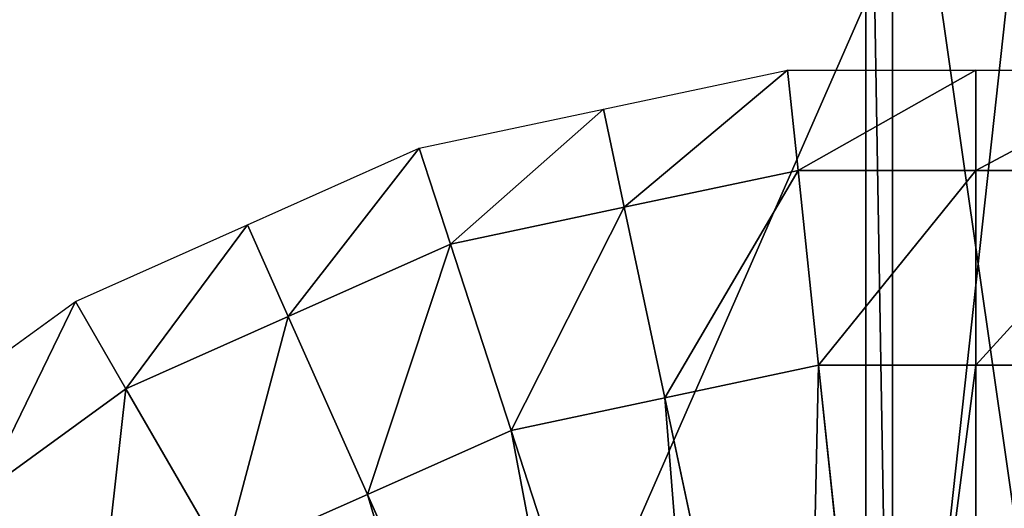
# Model space of a CAD drawing. Extents: x 0 to 31, y 0 to 21.2.
# Tile 547 of 574: x 24.154 to 25.601, y 17.84 to 18.558. Entities that reach past the tile are written whole.
import ezdxf

# ---------------------------------------------------------------- set-up
doc = ezdxf.new("R2010")
doc.units = 0
doc.header["$MEASUREMENT"] = 0
doc.layers.get('0').update_dxf_attribs({"color": 13, "linetype": 'CONTINUOUS'})
for name, color, linetype in [('CAST_IRON', 250, 'CONTINUOUS'), ('GALVANIZED_METAL', 252, 'CONTINUOUS'), ('GRATES', 250, 'CONTINUOUS'), ('STAINLESS_STEEL', 252, 'CONTINUOUS')]:
    doc.layers.add(name, color=color, linetype=linetype)

# ---------------------------------------------------------------- blocks, each defined once
blk = doc.blocks.new('NGM5058UC_TRADECAD_DXF')
at = {"layer": 'GRATES', "color": 0}
for p, q in [((9.8781, 6.42475, 1.46245), (9.8781, 8.72995, 1.46245)), ((9.8781, 6.42475, 1.46245), (9.8781, 8.72995, 1.46245)), ((9.9177, 8.72995, 1.85155), (9.9177, 6.42475, 1.85155)), ((9.9177, 8.72995, 1.85155), (9.9177, 6.42475, 1.85155))]:
    blk.add_line(p, q, dxfattribs=at)
at = {"layer": 'STAINLESS_STEEL', "color": 0}
for p, q in [((9.4926, 7.80475, -0.22375), (9.7633, 7.86225, -0.22375)), ((9.7633, 7.86225, -0.22375), (9.7788, 7.71465, -0.07745)), ((9.7633, 7.86225, -0.22375), (9.7788, 7.71465, -0.07745)), ((9.7633, 7.86225, -0.22375), (10.04, 7.86225, -0.22375)), ((10.04, 7.86225, -0.22375), (10.04, 7.71465, -0.07745)), ((10.04, 7.86225, -0.22375), (10.04, 7.71465, -0.07745)), ((10.04, 7.86225, -0.22375), (10.3167, 7.86225, -0.22375)), ((9.2219, 7.74715, -0.22375), (9.4926, 7.80475, -0.22375)), ((9.4926, 7.80475, -0.22375), (9.5233, 7.66035, -0.07745)), ((9.4926, 7.80475, -0.22375), (9.5233, 7.66035, -0.07745)), ((8.9692, 7.63465, -0.22375), (9.2219, 7.74715, -0.22375)), ((9.2219, 7.74715, -0.22375), (9.2678, 7.60605, -0.07745)), ((9.2219, 7.74715, -0.22375), (9.2678, 7.60605, -0.07745)), ((9.5233, 7.66035, -0.07745), (9.7788, 7.71465, -0.07745)), ((9.5233, 7.66035, -0.07745), (9.7788, 7.71465, -0.07745)), ((9.7788, 7.71465, -0.07745), (9.8089, 7.42835, 0.17945)), ((9.7788, 7.71465, -0.07745), (9.8089, 7.42835, 0.17945)), ((9.7788, 7.71465, -0.07745), (10.04, 7.71465, -0.07745)), ((9.7788, 7.71465, -0.07745), (10.04, 7.71465, -0.07745)), ((10.04, 7.71465, -0.07745), (10.04, 7.42835, 0.17945)), ((10.04, 7.71465, -0.07745), (10.04, 7.42835, 0.17945)), ((10.04, 7.71465, -0.07745), (10.3012, 7.71465, -0.07745)), ((10.04, 7.71465, -0.07745), (10.3012, 7.71465, -0.07745)), ((9.2678, 7.60605, -0.07745), (9.5233, 7.66035, -0.07745)), ((9.2678, 7.60605, -0.07745), (9.5233, 7.66035, -0.07745)), ((9.5233, 7.66035, -0.07745), (9.5828, 7.38025, 0.17945)), ((9.5233, 7.66035, -0.07745), (9.5828, 7.38025, 0.17945)), ((8.7164, 7.52205, -0.22375), (8.9692, 7.63465, -0.22375)), ((8.9692, 7.63465, -0.22375), (9.0292, 7.49985, -0.07745)), ((8.9692, 7.63465, -0.22375), (9.0292, 7.49985, -0.07745)), ((9.0292, 7.49985, -0.07745), (9.2678, 7.60605, -0.07745)), ((9.0292, 7.49985, -0.07745), (9.2678, 7.60605, -0.07745)), ((9.2678, 7.60605, -0.07745), (9.3568, 7.33225, 0.17945)), ((9.2678, 7.60605, -0.07745), (9.3568, 7.33225, 0.17945)), ((8.4925, 7.35945, -0.22375), (8.7164, 7.52205, -0.22375)), ((8.7164, 7.52205, -0.22375), (8.7906, 7.39355, -0.07745)), ((8.7164, 7.52205, -0.22375), (8.7906, 7.39355, -0.07745)), ((8.7906, 7.39355, -0.07745), (9.0292, 7.49985, -0.07745)), ((8.7906, 7.39355, -0.07745), (9.0292, 7.49985, -0.07745)), ((9.0292, 7.49985, -0.07745), (9.1457, 7.23825, 0.17945)), ((9.0292, 7.49985, -0.07745), (9.1457, 7.23825, 0.17945)), ((9.8089, 7.42835, 0.17945), (9.5828, 7.38025, 0.17945)), ((9.8089, 7.42835, 0.17945), (9.5828, 7.38025, 0.17945)), ((10.04, 7.42835, 0.17945), (9.8089, 7.42835, 0.17945)), ((9.8089, 7.42835, 0.17945), (9.9119, 6.44835, 0.17945)), ((9.8089, 7.42835, 0.17945), (9.9119, 6.44835, 0.17945)), ((10.04, 7.42835, 0.17945), (9.8089, 7.42835, 0.17945)), ((10.2711, 7.42835, 0.17945), (10.04, 7.42835, 0.17945)), ((10.04, 7.42835, 0.17945), (10.04, 6.44835, 0.17945)), ((10.04, 7.42835, 0.17945), (10.04, 6.44835, 0.17945)), ((10.2711, 7.42835, 0.17945), (10.04, 7.42835, 0.17945)), ((8.5793, 7.24005, -0.07745), (8.7906, 7.39355, -0.07745)), ((8.5793, 7.24005, -0.07745), (8.7906, 7.39355, -0.07745)), ((8.7906, 7.39355, -0.07745), (8.9345, 7.14425, 0.17945)), ((8.7906, 7.39355, -0.07745), (8.9345, 7.14425, 0.17945)), ((9.5828, 7.38025, 0.17945), (9.3568, 7.33225, 0.17945)), ((9.5828, 7.38025, 0.17945), (9.3568, 7.33225, 0.17945)), ((9.5828, 7.38025, 0.17945), (9.7866, 6.42175, 0.17945)), ((9.5828, 7.38025, 0.17945), (9.7866, 6.42175, 0.17945)), ((9.3568, 7.33225, 0.17945), (9.1457, 7.23825, 0.17945)), ((9.3568, 7.33225, 0.17945), (9.1457, 7.23825, 0.17945)), ((9.3568, 7.33225, 0.17945), (9.6613, 6.39505, 0.17945)), ((9.3568, 7.33225, 0.17945), (9.6613, 6.39505, 0.17945)), ((9.1457, 7.23825, 0.17945), (8.9345, 7.14425, 0.17945)), ((9.1457, 7.23825, 0.17945), (8.9345, 7.14425, 0.17945)), ((9.5443, 6.34295, 0.17945), (9.1457, 7.23825, 0.17945)), ((9.5443, 6.34295, 0.17945), (9.1457, 7.23825, 0.17945))]:
    blk.add_line(p, q, dxfattribs=at)
at = {"layer": 'CAST_IRON', "color": 0}
mesh = blk.add_polyface(dxfattribs=at)
corners = [(10.1441, 8.56815, -0.18725), (7.5831, 2.72605, -0.18725), (7.5831, 8.55555, -0.18725), (10.144, 2.72625, -0.18725)]
mesh.append_faces([[corners[k] for k in face] for face in [(0, 1, 2), (1, 0, 3)]], dxfattribs={"vtx0": -1, "color": 0})
at = {"layer": 'GALVANIZED_METAL', "color": 0}
mesh = blk.add_polyface(dxfattribs=at)
corners = [(-14.2165, -9.41305, -1.89865), (14.216, 9.40775, -1.89865), (-14.3866, -9.24295, -1.89865), (14.386, 9.23775, -1.89865)]
mesh.append_faces([[corners[k] for k in face] for face in [(0, 1, 2), (1, 0, 3)]], dxfattribs={"vtx0": -1, "color": 0})
mesh = blk.add_polyface(dxfattribs=at)
corners = [(14.216, 9.40775, -1.89865), (-14.2165, 9.40775, -1.89865), (-14.3866, -9.24295, -1.89865)]
mesh.append_faces([[corners[k] for k in face] for face in [(0, 1, 2)]], dxfattribs={"color": 0})
mesh = blk.add_polyface(dxfattribs=at)
corners = [(14.386, 9.23775, -1.89865), (-14.2165, -9.41305, -1.89865), (14.2159, -9.41295, -1.89865)]
mesh.append_faces([[corners[k] for k in face] for face in [(0, 1, 2)]], dxfattribs={"color": 0})
at = {"layer": 'GRATES', "color": 0}
mesh = blk.add_polyface(dxfattribs=at)
corners = [(9.8781, 8.72995, 1.46245), (9.9177, 6.42475, 1.85155), (9.8781, 6.42475, 1.46245), (9.9177, 8.72995, 1.85155)]
mesh.append_faces([[corners[k] for k in face] for face in [(0, 1, 2), (1, 0, 3)]], dxfattribs={"vtx0": -1, "color": 0})
mesh = blk.add_polyface(dxfattribs=at)
corners = [(10.2087, 6.42475, 1.46245), (9.8781, 8.72995, 1.46245), (9.8781, 6.42475, 1.46245), (10.2087, 8.72995, 1.46245)]
mesh.append_faces([[corners[k] for k in face] for face in [(0, 1, 2), (1, 0, 3)]], dxfattribs={"vtx0": -1, "color": 0})
mesh = blk.add_polyface(dxfattribs=at)
corners = [(10.1692, 8.72995, 1.85155), (9.9177, 6.42475, 1.85155), (9.9177, 8.72995, 1.85155), (10.1692, 6.42475, 1.85155)]
mesh.append_faces([[corners[k] for k in face] for face in [(0, 1, 2), (1, 0, 3)]], dxfattribs={"vtx0": -1, "color": 0})
at = {"layer": 'STAINLESS_STEEL', "color": 0}
mesh = blk.add_polyface(dxfattribs=at)
corners = [(9.7633, 7.86225, -0.22375), (9.5233, 7.66035, -0.07745), (9.4926, 7.80475, -0.22375), (9.7788, 7.71465, -0.07745)]
mesh.append_faces([[corners[k] for k in face] for face in [(0, 1, 2), (1, 0, 3)]], dxfattribs={"vtx0": -1, "color": 0})
mesh = blk.add_polyface(dxfattribs=at)
corners = [(10.04, 7.86225, -0.22375), (9.7788, 7.71465, -0.07745), (9.7633, 7.86225, -0.22375), (10.04, 7.71465, -0.07745)]
mesh.append_faces([[corners[k] for k in face] for face in [(0, 1, 2), (1, 0, 3)]], dxfattribs={"vtx0": -1, "color": 0})
mesh = blk.add_polyface(dxfattribs=at)
corners = [(10.3167, 7.86225, -0.22375), (10.04, 7.71465, -0.07745), (10.04, 7.86225, -0.22375), (10.3012, 7.71465, -0.07745)]
mesh.append_faces([[corners[k] for k in face] for face in [(0, 1, 2), (1, 0, 3)]], dxfattribs={"vtx0": -1, "color": 0})
mesh = blk.add_polyface(dxfattribs=at)
corners = [(9.4926, 7.80475, -0.22375), (9.2678, 7.60605, -0.07745), (9.2219, 7.74715, -0.22375), (9.5233, 7.66035, -0.07745)]
mesh.append_faces([[corners[k] for k in face] for face in [(0, 1, 2), (1, 0, 3)]], dxfattribs={"vtx0": -1, "color": 0})
mesh = blk.add_polyface(dxfattribs=at)
corners = [(9.2219, 7.74715, -0.22375), (9.0292, 7.49985, -0.07745), (8.9692, 7.63465, -0.22375), (9.2678, 7.60605, -0.07745)]
mesh.append_faces([[corners[k] for k in face] for face in [(0, 1, 2), (1, 0, 3)]], dxfattribs={"vtx0": -1, "color": 0})
mesh = blk.add_polyface(dxfattribs=at)
corners = [(9.7788, 7.71465, -0.07745), (9.5828, 7.38025, 0.17945), (9.5233, 7.66035, -0.07745), (9.8089, 7.42835, 0.17945)]
mesh.append_faces([[corners[k] for k in face] for face in [(0, 1, 2), (1, 0, 3)]], dxfattribs={"vtx0": -1, "color": 0})
mesh = blk.add_polyface(dxfattribs=at)
corners = [(10.04, 7.71465, -0.07745), (9.8089, 7.42835, 0.17945), (9.7788, 7.71465, -0.07745), (10.04, 7.42835, 0.17945)]
mesh.append_faces([[corners[k] for k in face] for face in [(0, 1, 2), (1, 0, 3)]], dxfattribs={"vtx0": -1, "color": 0})
mesh = blk.add_polyface(dxfattribs=at)
corners = [(10.3012, 7.71465, -0.07745), (10.04, 7.42835, 0.17945), (10.04, 7.71465, -0.07745), (10.2711, 7.42835, 0.17945)]
mesh.append_faces([[corners[k] for k in face] for face in [(0, 1, 2), (1, 0, 3)]], dxfattribs={"vtx0": -1, "color": 0})
mesh = blk.add_polyface(dxfattribs=at)
corners = [(9.5233, 7.66035, -0.07745), (9.3568, 7.33225, 0.17945), (9.2678, 7.60605, -0.07745), (9.5828, 7.38025, 0.17945)]
mesh.append_faces([[corners[k] for k in face] for face in [(0, 1, 2), (1, 0, 3)]], dxfattribs={"vtx0": -1, "color": 0})
mesh = blk.add_polyface(dxfattribs=at)
corners = [(8.9692, 7.63465, -0.22375), (8.7906, 7.39355, -0.07745), (8.7164, 7.52205, -0.22375), (9.0292, 7.49985, -0.07745)]
mesh.append_faces([[corners[k] for k in face] for face in [(0, 1, 2), (1, 0, 3)]], dxfattribs={"vtx0": -1, "color": 0})
mesh = blk.add_polyface(dxfattribs=at)
corners = [(9.2678, 7.60605, -0.07745), (9.1457, 7.23825, 0.17945), (9.0292, 7.49985, -0.07745), (9.3568, 7.33225, 0.17945)]
mesh.append_faces([[corners[k] for k in face] for face in [(0, 1, 2), (1, 0, 3)]], dxfattribs={"vtx0": -1, "color": 0})
mesh = blk.add_polyface(dxfattribs=at)
corners = [(8.7164, 7.52205, -0.22375), (8.5793, 7.24005, -0.07745), (8.4925, 7.35945, -0.22375), (8.7906, 7.39355, -0.07745)]
mesh.append_faces([[corners[k] for k in face] for face in [(0, 1, 2), (1, 0, 3)]], dxfattribs={"vtx0": -1, "color": 0})
mesh = blk.add_polyface(dxfattribs=at)
corners = [(9.0292, 7.49985, -0.07745), (8.9345, 7.14425, 0.17945), (8.7906, 7.39355, -0.07745), (9.1457, 7.23825, 0.17945)]
mesh.append_faces([[corners[k] for k in face] for face in [(0, 1, 2), (1, 0, 3)]], dxfattribs={"vtx0": -1, "color": 0})
mesh = blk.add_polyface(dxfattribs=at)
corners = [(9.8089, 7.42835, 0.17945), (9.7866, 6.42175, 0.17945), (9.5828, 7.38025, 0.17945), (9.9119, 6.44835, 0.17945)]
mesh.append_faces([[corners[k] for k in face] for face in [(0, 1, 2), (1, 0, 3)]], dxfattribs={"vtx0": -1, "color": 0})
mesh = blk.add_polyface(dxfattribs=at)
corners = [(10.04, 7.42835, 0.17945), (9.9119, 6.44835, 0.17945), (9.8089, 7.42835, 0.17945), (10.04, 6.44835, 0.17945)]
mesh.append_faces([[corners[k] for k in face] for face in [(0, 1, 2), (1, 0, 3)]], dxfattribs={"vtx0": -1, "color": 0})
mesh = blk.add_polyface(dxfattribs=at)
corners = [(10.2711, 7.42835, 0.17945), (10.04, 6.44835, 0.17945), (10.04, 7.42835, 0.17945), (10.1681, 6.44835, 0.17945)]
mesh.append_faces([[corners[k] for k in face] for face in [(0, 1, 2), (1, 0, 3)]], dxfattribs={"vtx0": -1, "color": 0})
mesh = blk.add_polyface(dxfattribs=at)
corners = [(8.7906, 7.39355, -0.07745), (8.7476, 7.00845, 0.17945), (8.5793, 7.24005, -0.07745), (8.9345, 7.14425, 0.17945)]
mesh.append_faces([[corners[k] for k in face] for face in [(0, 1, 2), (1, 0, 3)]], dxfattribs={"vtx0": -1, "color": 0})
mesh = blk.add_polyface(dxfattribs=at)
corners = [(9.5828, 7.38025, 0.17945), (9.6613, 6.39505, 0.17945), (9.3568, 7.33225, 0.17945), (9.7866, 6.42175, 0.17945)]
mesh.append_faces([[corners[k] for k in face] for face in [(0, 1, 2), (1, 0, 3)]], dxfattribs={"vtx0": -1, "color": 0})
mesh = blk.add_polyface(dxfattribs=at)
corners = [(9.3568, 7.33225, 0.17945), (9.5443, 6.34295, 0.17945), (9.1457, 7.23825, 0.17945), (9.6613, 6.39505, 0.17945)]
mesh.append_faces([[corners[k] for k in face] for face in [(0, 1, 2), (1, 0, 3)]], dxfattribs={"vtx0": -1, "color": 0})
mesh = blk.add_polyface(dxfattribs=at)
corners = [(8.5793, 7.24005, -0.07745), (8.5606, 6.87255, 0.17945), (8.368, 7.08655, -0.07745), (8.7476, 7.00845, 0.17945)]
mesh.append_faces([[corners[k] for k in face] for face in [(0, 1, 2), (1, 0, 3)]], dxfattribs={"vtx0": -1, "color": 0})
mesh = blk.add_polyface(dxfattribs=at)
corners = [(9.1457, 7.23825, 0.17945), (9.4272, 6.29085, 0.17945), (8.9345, 7.14425, 0.17945), (9.5443, 6.34295, 0.17945)]
mesh.append_faces([[corners[k] for k in face] for face in [(0, 1, 2), (1, 0, 3)]], dxfattribs={"vtx0": -1, "color": 0})
blk = doc.blocks.new('NGM5058UC_TRADECAD_DWG')
at = {"color": 0}
blk.add_blockref('NGM5058UC_TRADECAD_DXF', (15.5194, 10.62185, 1.89865), dxfattribs=at)

msp = doc.modelspace()

# ---------------------------------------------------------------- block references
at = {"color": 0}
msp.add_blockref('NGM5058UC_TRADECAD_DWG', (0, 0), dxfattribs=at)

doc.saveas('drawing.dxf')
